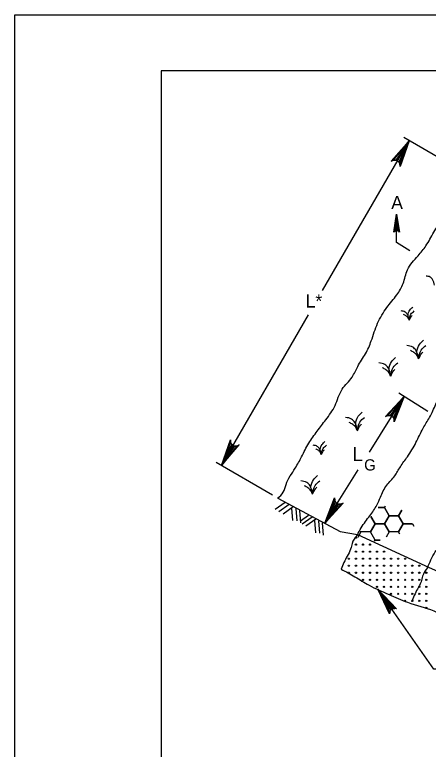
# Model space of a CAD drawing. Extents: x 3 to 3592, y -602 to 1171.
# Drawn here: x 2.5 to 112.7, y 975.1 to 1170.8 of the extents above; entities that cross this region are included whole.
import ezdxf

# ---------------------------------------------------------------- set-up
doc = ezdxf.new("R2010")
doc.units = 0
for name, color, linetype in [('1', 7, 'Continuous'), ('2', 7, 'Continuous'), ('3', 7, 'Continuous'), ('PLT-BNDY', 7, 'Continuous')]:
    doc.layers.add(name, color=color, linetype=linetype)

msp = doc.modelspace()

# ---------------------------------------------------------------- linework, layer by layer
at = {"layer": '1'}
msp.add_lwpolyline([(827.51, 591.83), (827.51, 1155.83), (41.51, 1155.83), (41.51, 591.83), (827.51, 591.83), (827.51, 618.19), (627.51, 618.19), (627.51, 682.87), (827.51, 682.87), (827.51, 711.83), (627.51, 711.83), (627.51, 591.83), (706.31, 591.83), (706.31, 618.19), (706.31, 591.83), (783.31, 591.83), (783.31, 618.19), (783.31, 605.88), (827.51, 605.88)], dxfattribs=at)
at = {"layer": '2'}
for p, q in [((121.16, 1129.43), (106.18, 1138.07)), ((84.55, 1097.36), (107.59, 1137.26)), ((104.28, 1110.14), (104.28, 1117.64)), ((57.59, 1050.66), (80.79, 1090.86)), ((97, 1054.29), (106.28, 1069.08)), ((112.61, 1065.1), (104.9, 1069.94)), ((71.16, 1042.82), (56.18, 1051.47)), ((85.1, 1035.35), (94.01, 1049.53)), ((74.58, 1040.82), (71.89, 1038.94)), ((75.62, 1040.27), (72.92, 1038.38)), ((76.7, 1039.66), (74.01, 1037.77)), ((76.28, 1039.32), (76.57, 1036.05)), ((77.38, 1039.2), (77.66, 1035.92)), ((78.39, 1038.67), (78.68, 1035.4)), ((80.79, 1037.39), (78.64, 1035.89)), ((81.75, 1036.92), (79.06, 1035.04)), ((82.77, 1036.39), (80.07, 1034.51)), ((82.35, 1036.06), (82.63, 1032.78)), ((83.45, 1035.94), (83.73, 1032.66)), ((84.46, 1035.41), (84.74, 1032.13))]:
    msp.add_line(p, q, dxfattribs=at)
for points in [[(107.59, 1137.26), (105.18, 1130.42), (105.12, 1131.09), (107.59, 1137.26), (104.85, 1131.57), (104.48, 1131.88), (107.59, 1137.26), (104.02, 1132.05), (103.47, 1132.04), (107.59, 1137.26), (102.86, 1131.76), (103.47, 1132.04), (104.02, 1132.05), (104.48, 1131.88), (104.85, 1131.57), (105.12, 1131.09)], [(103.71, 1113.1), (104.04, 1113.27), (104.28, 1117.64), (103.71, 1113.1), (103.51, 1112.87), (104.28, 1117.64), (104.5, 1113.27), (104.82, 1113.11), (104.28, 1117.64), (105.04, 1112.87), (104.82, 1113.11)], [(107.79, 1107.94), (104.28, 1110.14)], [(106.28, 1069.08), (103.62, 1062.33), (103.59, 1063), (106.28, 1069.08), (103.33, 1063.49), (102.97, 1063.82), (106.28, 1069.08), (102.52, 1064), (101.97, 1064.02), (106.28, 1069.08), (101.35, 1063.75), (101.97, 1064.02), (102.52, 1064), (102.97, 1063.82), (103.33, 1063.49), (103.59, 1063)], [(57.59, 1050.66), (59.99, 1057.5), (60.05, 1056.84), (57.59, 1050.66), (60.32, 1056.35), (60.69, 1056.04), (57.59, 1050.66), (61.15, 1055.87), (61.7, 1055.88), (57.59, 1050.66), (62.31, 1056.17), (61.7, 1055.88), (61.15, 1055.87), (60.69, 1056.04), (60.32, 1056.35), (60.05, 1056.84)], [(72.63, 1042.03), (89.24, 1033.15), (93.83, 1032.31), (112.95, 1023.54), (131.71, 1015.24), (140.14, 1014.08), (148.58, 1014.66), (166.03, 1015.1), (185.09, 1019.75), (204, 1024.7), (212.29, 1026.89), (216.79, 1027.18), (222.03, 1029.22), (227.78, 1031.55), (231.27, 1031.69)], [(85.1, 1035.35), (87.76, 1042.1), (87.79, 1041.43), (85.1, 1035.35), (88.05, 1040.94), (88.41, 1040.61), (85.1, 1035.35), (88.86, 1040.43), (89.41, 1040.41), (85.1, 1035.35), (90.03, 1040.68), (89.41, 1040.41), (88.86, 1040.43), (88.41, 1040.61), (88.05, 1040.94), (87.79, 1041.43)], [(101.25, 1039.88), (101.02, 1039.48)], [(101.02, 1039.48), (101.25, 1039.88)], [(101.02, 1039.48), (99.35, 1039.48)], [(99.35, 1039.48), (101.02, 1039.48)], [(102.27, 1037.31), (101.02, 1039.48)], [(101.02, 1039.48), (102.27, 1037.31)], [(105.65, 1038.83), (104.77, 1037.31)], [(104.77, 1037.31), (105.65, 1038.83)], [(98.52, 1035.15), (97.39, 1037.1)], [(97.39, 1037.1), (98.52, 1035.15)], [(102.27, 1037.31), (101.02, 1035.15)], [(104.77, 1037.31), (102.27, 1037.31)], [(106.02, 1035.15), (104.77, 1037.31)], [(98.52, 1035.15), (97.27, 1032.98)], [(97.27, 1032.98), (98.52, 1035.15)], [(101.02, 1035.15), (98.52, 1035.15)], [(98.52, 1035.15), (101.02, 1035.15)], [(101.02, 1035.15), (102.27, 1032.98)], [(104.77, 1032.98), (106.02, 1035.15)], [(108.5, 1035.15), (106.02, 1035.15)], [(106.02, 1035.15), (108.5, 1035.15)], [(108.87, 1034.54), (108.56, 1035.06)], [(108.56, 1035.06), (108.87, 1034.54)], [(94.77, 1032.98), (93.93, 1031.53)], [(94.77, 1032.98), (94.64, 1033.21)], [(94.64, 1033.21), (94.77, 1032.98)], [(97.27, 1032.98), (94.77, 1032.98)], [(98.52, 1030.82), (97.27, 1032.98)], [(102.27, 1032.98), (101.45, 1031.57)], [(105.13, 1032.36), (104.77, 1032.98)], [(98.34, 1030.51), (98.52, 1030.82)], [(98.52, 1030.82), (99.86, 1030.82)], [(99.86, 1030.82), (98.52, 1030.82)], [(119.2, 996.41), (114.2, 996.41), (99.23, 1017.71)], [(102.44, 1011.65), (102.7, 1012.14), (99.23, 1017.71), (102.44, 1011.65), (102.4, 1011.19), (99.23, 1017.71), (103.26, 1012.54), (103.8, 1012.62), (99.23, 1017.71), (104.27, 1012.51), (103.8, 1012.62)]]:
    msp.add_lwpolyline(points, dxfattribs=at)
msp.add_lwpolyline([(101.02, 1035.15), (102.27, 1037.31), (104.77, 1037.31), (106.02, 1035.15), (104.77, 1032.98), (102.27, 1032.98)], close=True, dxfattribs=at)
for centre in [(93.43, 1031.49), (93.43, 1029.61), (95.3, 1029.61), (97.18, 1029.61), (93.43, 1027.74), (95.3, 1027.74), (97.18, 1027.74), (99.05, 1027.74), (100.93, 1027.74), (91.55, 1025.86), (93.43, 1025.86), (95.3, 1025.86), (97.18, 1025.86), (99.05, 1025.86), (100.93, 1025.86), (102.8, 1025.86), (104.68, 1025.86), (106.55, 1025.86), (91.55, 1023.99), (93.43, 1023.99), (95.3, 1023.99), (97.18, 1023.99), (99.05, 1023.99), (100.93, 1023.99), (102.8, 1023.99), (104.68, 1023.99), (106.55, 1023.99), (108.43, 1023.99), (110.3, 1023.99), (91.55, 1022.11), (93.43, 1022.11), (95.3, 1022.11), (97.18, 1022.11), (99.05, 1022.11), (100.93, 1022.11), (102.8, 1022.11), (104.68, 1022.11), (106.55, 1022.11), (108.43, 1022.11), (110.3, 1022.11), (112.18, 1022.11), (95.3, 1020.24), (97.18, 1020.24), (99.05, 1020.24), (100.93, 1020.24), (102.8, 1020.24), (104.68, 1020.24), (106.55, 1020.24), (108.43, 1020.24), (110.3, 1020.24), (112.18, 1020.24), (99.05, 1018.37), (100.93, 1018.37), (102.8, 1018.37), (104.68, 1018.37), (106.55, 1018.37), (108.43, 1018.37), (110.3, 1018.37), (112.18, 1018.37), (102.8, 1016.49), (104.68, 1016.49), (106.55, 1016.49), (108.43, 1016.49), (110.3, 1016.49), (112.18, 1016.49), (106.55, 1014.62), (108.43, 1014.62), (110.3, 1014.62), (112.18, 1014.62), (112.18, 1012.74)]:
    msp.add_circle(centre, 0.166, dxfattribs=at)
for points in [[(72.57, 1042.01), (74.04, 1043.57), (74.8, 1045.65), (77.26, 1050.01), (78.96, 1053.03), (80.85, 1056.63), (83.12, 1059.85), (85.4, 1062.88), (87.86, 1066.66), (89.75, 1071.02), (92.4, 1074.23), (93.91, 1077.07), (96, 1080.48), (97.51, 1083.89), (99.21, 1088.62), (101.67, 1092.78), (104.32, 1096.19), (106.03, 1099.22), (107.16, 1102.82), (110, 1106.6), (112.08, 1109.25), (114.17, 1112.85), (116.25, 1116.63), (117.57, 1119.47), (119.66, 1123.64), (122.12, 1127.05), (122.57, 1128.61)], [(93.74, 1032.13), (94.86, 1034.11), (97.13, 1037.32), (99.02, 1040.16), (99.97, 1042.25), (101.67, 1045.46), (103.76, 1047.92), (105.27, 1050.38), (107.16, 1053.03), (109.43, 1056.82), (111.33, 1060.61), (113.03, 1063.45), (114.73, 1067.04), (116.25, 1070.26), (117.95, 1073.67), (119.85, 1076.7), (121.93, 1081.05), (124.39, 1084.46), (125.9, 1087.48), (129.88, 1092.6), (131.01, 1097.9), (133.85, 1102.06), (135.75, 1105.09), (137.64, 1108.5), (140.29, 1112.66), (142.37, 1115.69), (143.74, 1118.73)], [(112.49, 1023.38), (114.55, 1027.67), (116.25, 1029.94), (118.14, 1032.97), (120.41, 1036.57), (121.55, 1039.78), (123.25, 1043.19), (125.71, 1047.55), (127.23, 1050.01), (127.8, 1051.52), (128.74, 1053.98), (130.82, 1056.63), (132.15, 1059.09), (134.23, 1061.93), (135.56, 1065.72), (137.64, 1068.93), (141.05, 1074.8), (142.94, 1077.83), (143.88, 1080.67), (145.78, 1083.32), (148.24, 1087.11), (149, 1089.38), (149.94, 1092.03), (150.89, 1094.87), (152.4, 1098.27), (154.48, 1101.11), (156, 1103.57), (160.21, 1111.26)], [(114.33, 1098.73), (113.85, 1100.25), (113.23, 1100.91), (112.15, 1101.19)], [(107.64, 1089.41), (107.33, 1090.73), (107.82, 1092.1), (108.56, 1092.9)], [(107.64, 1089.41), (107.16, 1090.93), (106.54, 1091.6), (105.46, 1091.88)], [(107.64, 1089.41), (107.33, 1090.05), (106.76, 1090.6), (106.12, 1090.96)], [(107.64, 1089.41), (108.09, 1091.03), (108.97, 1091.88)], [(107.64, 1089.41), (108.23, 1090.47), (108.43, 1090.7)], [(110.14, 1079.12), (109.45, 1081.29), (108.57, 1082.25), (107.02, 1082.65)], [(110.14, 1079.12), (109.69, 1081.01), (110.39, 1082.97), (111.46, 1084.1)], [(110.14, 1079.12), (110.78, 1081.44), (112.03, 1082.65)], [(110.14, 1079.12), (109.7, 1080.04), (108.88, 1080.81), (107.96, 1081.33)], [(110.14, 1079.12), (110.98, 1080.63), (111.27, 1080.96)], [(102.69, 1074.51), (102.24, 1076.39), (102.93, 1078.35), (104, 1079.49)], [(102.69, 1074.51), (102, 1076.68), (101.11, 1077.63), (99.57, 1078.03)], [(102.69, 1074.51), (103.33, 1076.83), (104.58, 1078.03)], [(102.69, 1074.51), (102.24, 1075.43), (101.43, 1076.2), (100.51, 1076.72)], [(102.69, 1074.51), (103.52, 1076.02), (103.81, 1076.34)], [(93.81, 1059.95), (93.12, 1062.12), (92.24, 1063.08), (90.69, 1063.48)], [(93.81, 1059.95), (93.36, 1061.84), (94.06, 1063.8), (95.13, 1064.93)], [(93.81, 1059.95), (94.46, 1062.27), (95.7, 1063.48)], [(93.81, 1059.95), (93.37, 1060.87), (92.56, 1061.64), (91.63, 1062.16)], [(93.81, 1059.95), (94.65, 1061.46), (94.94, 1061.79)], [(84.23, 1053.6), (83.74, 1055.12), (83.13, 1055.79), (82.04, 1056.07)], [(84.23, 1053.6), (83.91, 1054.92), (84.4, 1056.29), (85.15, 1057.09)], [(84.23, 1053.6), (84.68, 1055.22), (85.55, 1056.07)], [(84.23, 1053.6), (83.91, 1054.24), (83.35, 1054.79), (82.7, 1055.15)], [(84.23, 1053.6), (84.81, 1054.66), (85.02, 1054.89)], [(81.89, 1043.07), (81.44, 1044.95), (82.14, 1046.91), (83.2, 1048.05)], [(81.89, 1043.07), (81.2, 1045.24), (80.31, 1046.19), (78.77, 1046.59)], [(81.89, 1043.07), (82.53, 1045.38), (83.78, 1046.59)], [(81.89, 1043.07), (81.44, 1043.98), (80.63, 1044.76), (79.71, 1045.28)], [(81.89, 1043.07), (82.72, 1044.58), (83.01, 1044.9)], [(93.74, 1032.13), (92.4, 1029.94), (92.02, 1028.43), (91.07, 1026.53), (89.51, 1023.07)], [(89.51, 1023.07), (93.16, 1021.05), (96.94, 1018.77), (102.24, 1016.31), (107.16, 1014.23), (114.17, 1011.96), (118.52, 1009.69), (122.5, 1007.61), (129.02, 1004.63), (131.96, 1004.39), (136.69, 1003.63), (141.99, 1003.63), (148.43, 1003.82), (153.54, 1003.82), (159.6, 1003.82), (167.55, 1004.63), (172.85, 1005.15), (177.58, 1006.28), (180.8, 1007.98), (184.01, 1009.12), (187.8, 1009.69), (193.67, 1010.26), (198.78, 1011.39), (202.56, 1013.1), (206.35, 1014.23), (206.32, 1014.97)], [(112.49, 1023.38), (111.15, 1021.19), (110.77, 1019.68), (109.82, 1017.78), (108.26, 1014.32)]]:
    msp.add_spline(points, degree=3, dxfattribs=at)
at = {"layer": 'PLT-BNDY'}
msp.add_lwpolyline([(2.51, 1170.83), (843.51, 1170.83), (843.51, 576.83), (2.51, 576.83)], close=True, dxfattribs=at)

# ---------------------------------------------------------------- texts
at = {"layer": '3'}
for s, height, p in [('A', 3.5, (102.83, 1119.03)), ('L*', 3.5, (80.03, 1092.77)), ('L', 3.75, (92.52, 1051.86)), ('G', 3, (95.62, 1049.35))]:
    msp.add_text(s, height=height, dxfattribs=at).set_placement(p)

doc.saveas('drawing.dxf')
